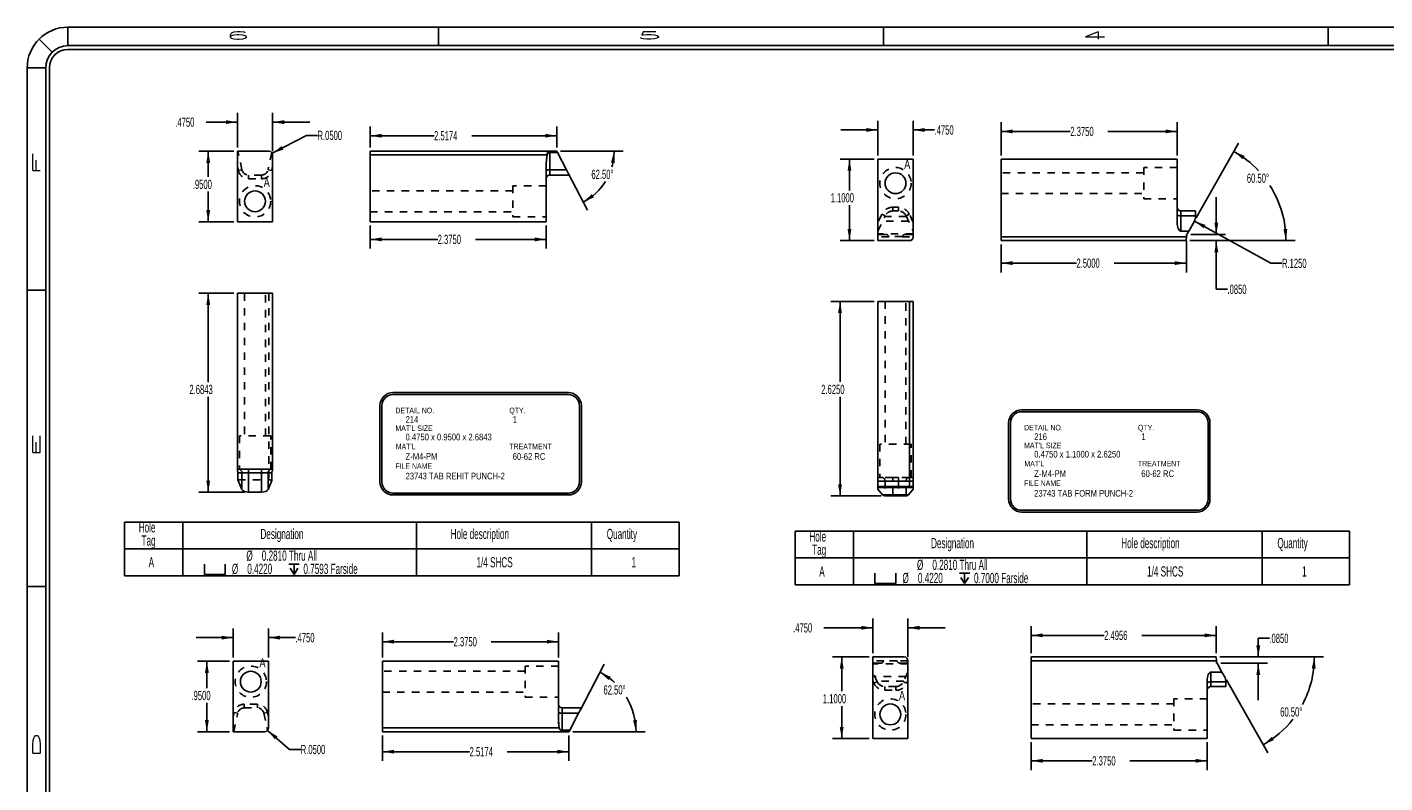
# Model space of a CAD drawing. Header units: inches. Extents: x 1802 to 2468, y -208 to -72.
# Tile 424 of 595: x 2231 to 2250, y -170 to -160. Entities that reach past the tile are written whole.
import ezdxf

# ---------------------------------------------------------------- set-up
doc = ezdxf.new("R2010")
doc.units = ezdxf.units.IN
doc.header["$LTSCALE"] = 0.5
doc.header["$MEASUREMENT"] = 0
doc.linetypes.add('HIDDEN', pattern=[0.225, 0.15, -0.075])
for name, color, linetype in [('SID-M-D', 42, 'Continuous'), ('SID-M-H', 4, 'HIDDEN'), ('SID-M-M', 233, 'Continuous'), ('SID-M-S', 105, 'Continuous')]:
    doc.layers.add(name, color=color, linetype=linetype)
doc.styles.add('R', font='ROMAND.SHX')
doc.styles.add('SLDTEXTSTYLE0', font='TXT', dxfattribs={"width": 0.595745})

# ---------------------------------------------------------------- blocks, each defined once
blk = doc.blocks.new('*U9')
at = {"layer": 'SID-M-S'}
for p, q in [((0, 22.55), (-34, 22.55)), ((-34, 22.3), (-34, 22.55)), ((-29, 22.55), (-29, 22.3)), ((-23, 22.55), (-23, 22.3)), ((-17, 22.55), (-17, 22.3)), ((-34.212, 22.212), (-34.389, 22.389)), ((0, 22.3), (-34, 22.3)), ((0, 22.25), (-34, 22.25)), ((-34.3, 22), (-34.55, 22)), ((-34.55, 22), (-34.55, 0)), ((-34.3, 22), (-34.3, 0)), ((-34.25, 22), (-34.25, 0)), ((-34.55, 19), (-34.3, 19)), ((-34.55, 15), (-34.3, 15))]:
    blk.add_line(p, q, dxfattribs=at)
for radius in [0.55, 0.3, 0.25]:
    blk.add_arc((-34, 22), radius, 90, 180, dxfattribs=at)
at = {"layer": 'SID-M-D', "style": 'R', "width": 4}
for s, p in [('6', (-31.882, 22.386)), ('5', (-26.327, 22.386)), ('4', (-20.327, 22.386))]:
    blk.add_text(s, height=0.1, dxfattribs=at).set_placement(p)
for s, p in [('F', (-34.374, 20.547)), ('E', (-34.374, 16.743)), ('D', (-34.374, 12.681))]:
    blk.add_text(s, height=0.1, rotation=90, dxfattribs=at).set_placement(p)
blk = doc.blocks.new('SW_SYMBOL_HOLE_SPOT')
at = {"layer": 'SID-M-D', "color": 0}
for p, q in [((0, 34.4), (0, 3)), ((0, 3), (63, 3)), ((63, 3), (63, 34.4))]:
    blk.add_line(p, q, dxfattribs=at)
blk = doc.blocks.new('SW_SYMBOL_HOLE_DEPTH')
at = {"layer": 'SID-M-D', "color": 0}
for p, q in [((0, 34.4), (31.5, 34.4)), ((3.9, 21.9), (15.7, 3)), ((15.7, 34.4), (15.7, 3)), ((27.6, 21.9), (15.7, 3))]:
    blk.add_line(p, q, dxfattribs=at)

msp = doc.modelspace()

# ---------------------------------------------------------------- linework, layer by layer
at = {"layer": 'SID-M-D'}
for p, q in [((2234.19404, -161.17234), (2234.19404, -160.70364)), ((2234.66904, -161.22234), (2234.66904, -160.70364)), ((2234.19404, -160.82864), (2233.77194, -160.82864)), ((2234.66904, -160.82864), (2235.16904, -160.82864)), ((2235.98456, -161.17234), (2235.98456, -160.88727)), ((2238.50201, -161.17234), (2238.50201, -160.88727)), ((2242.83371, -160.93447), (2242.33371, -160.93447)), ((2242.83371, -161.27817), (2242.83371, -160.80947)), ((2243.30871, -161.27817), (2243.30871, -160.80947)), ((2243.30871, -160.93447), (2243.59798, -160.93447)), ((2244.49397, -161.27817), (2244.49397, -160.82924)), ((2244.49397, -160.95424), (2245.42905, -160.95424)), ((2246.86897, -160.95424), (2245.93704, -160.95424)), ((2246.86897, -161.27817), (2246.86897, -160.82924)), ((2234.66332, -161.24911), (2235.12416, -161.00737)), ((2235.12416, -161.00737), (2235.27416, -161.00737)), ((2235.98456, -161.01227), (2236.84642, -161.01227)), ((2238.50201, -161.01227), (2237.35441, -161.01227)), ((2247.12739, -162.12105), (2247.69696, -161.11434)), ((2234.14404, -161.22234), (2233.67534, -161.22234)), ((2233.80034, -161.22234), (2233.80034, -161.5687)), ((2238.55201, -161.22234), (2239.39952, -161.22234)), ((2242.78371, -161.32817), (2242.32498, -161.32817)), ((2242.44998, -161.32817), (2242.44998, -161.75023)), ((2238.65537, -161.51694), (2238.91643, -162.01845)), ((2233.80034, -162.17234), (2233.80034, -161.76714)), ((2247.39829, -162.34317), (2247.39829, -161.84317)), ((2242.44998, -162.42817), (2242.44998, -161.94867)), ((2234.14404, -162.17234), (2233.67534, -162.17234)), ((2235.98456, -162.22234), (2235.98456, -162.53632)), ((2238.35956, -162.22234), (2238.35956, -162.53632)), ((2247.10332, -162.16358), (2248.13366, -162.73434)), ((2235.98456, -162.41132), (2236.89555, -162.41132)), ((2238.35956, -162.41132), (2237.40353, -162.41132)), ((2242.78371, -162.42817), (2242.32498, -162.42817)), ((2246.99397, -162.4286), (2246.99397, -162.85645)), ((2247.03963, -162.42817), (2248.46316, -162.42817)), ((2247.03963, -162.42817), (2247.52329, -162.42817)), ((2247.0523, -162.34317), (2247.52329, -162.34317)), ((2247.39829, -163.08389), (2247.39829, -162.42817)), ((2244.49397, -162.47817), (2244.49397, -162.85645)), ((2244.49397, -162.73145), (2245.51144, -162.73145)), ((2246.99397, -162.73145), (2246.01943, -162.73145)), ((2248.13366, -162.73434), (2248.28366, -162.73434)), ((2234.14404, -163.13866), (2233.67534, -163.13866)), ((2233.80034, -163.13866), (2233.80034, -164.33629)), ((2247.54829, -163.08389), (2247.39829, -163.08389)), ((2242.78371, -163.24876), (2242.19755, -163.24876)), ((2242.32255, -163.24876), (2242.32255, -164.33594)), ((2233.80034, -165.82294), (2233.80034, -164.53473)), ((2242.32255, -165.87376), (2242.32255, -164.53437)), ((2234.29298, -165.82294), (2233.67534, -165.82294)), ((2242.8755, -165.87376), (2242.19755, -165.87376)), ((2242.7637, -167.9971), (2242.7637, -167.5284)), ((2243.2387, -168.0471), (2243.2387, -167.5284)), ((2234.13682, -168.05517), (2234.13682, -167.66084)), ((2234.61182, -168.05517), (2234.61182, -167.66084)), ((2236.14893, -168.05517), (2236.14893, -167.71554)), ((2238.52393, -168.05517), (2238.52393, -167.71554)), ((2242.7637, -167.6534), (2242.10537, -167.6534)), ((2243.2387, -167.6534), (2243.7387, -167.6534)), ((2244.90003, -167.9971), (2244.90003, -167.63007)), ((2247.39567, -167.9971), (2247.39567, -167.63007)), ((2234.13682, -167.78584), (2233.63682, -167.78584)), ((2234.61182, -167.78584), (2234.97663, -167.78584)), ((2236.14893, -167.84054), (2237.10978, -167.84054)), ((2238.52393, -167.84054), (2237.61777, -167.84054)), ((2244.90003, -167.75507), (2245.8849, -167.75507)), ((2247.39567, -167.75507), (2246.39289, -167.75507)), ((2248.11405, -167.795), (2247.96405, -167.795)), ((2247.96405, -167.795), (2247.96405, -168.0471)), ((2234.08682, -168.10517), (2233.6573, -168.10517)), ((2233.7823, -168.10517), (2233.7823, -168.46743)), ((2242.7137, -168.0471), (2242.22033, -168.0471)), ((2242.34533, -168.0471), (2242.34533, -168.5104)), ((2247.44567, -168.0471), (2248.84577, -168.0471)), ((2247.44567, -168.0471), (2248.08905, -168.0471)), ((2238.81973, -168.76057), (2239.14166, -168.14214)), ((2247.45834, -168.1321), (2248.08905, -168.1321)), ((2247.96405, -168.1321), (2247.96405, -168.6321)), ((2247.53344, -168.35423), (2248.09147, -169.34053)), ((2233.7823, -169.05517), (2233.7823, -168.66587)), ((2242.34533, -169.1471), (2242.34533, -168.70884)), ((2234.08682, -169.05517), (2233.6573, -169.05517)), ((2234.59968, -169.03783), (2234.89805, -169.29521)), ((2236.14893, -169.10517), (2236.14893, -169.45033)), ((2238.66637, -169.10517), (2238.66637, -169.45033)), ((2238.71637, -169.05517), (2239.69571, -169.05517)), ((2242.7137, -169.1471), (2242.22033, -169.1471)), ((2244.90003, -169.1971), (2244.90003, -169.5732)), ((2247.27503, -169.1971), (2247.27503, -169.5732)), ((2234.89805, -169.29521), (2235.04805, -169.29521)), ((2236.14893, -169.32533), (2237.32584, -169.32533)), ((2238.66637, -169.32533), (2237.83383, -169.32533)), ((2244.90003, -169.4482), (2245.72517, -169.4482)), ((2247.27503, -169.4482), (2246.23316, -169.4482))]:
    msp.add_line(p, q, dxfattribs=at)
at = {"layer": 'SID-M-D', "color": 0}
for p, q in [((2232.67096, -166.22682), (2232.67096, -166.58553)), ((2232.67096, -166.22682), (2233.45836, -166.22682)), ((2233.45836, -166.22682), (2233.45836, -166.58553)), ((2233.45836, -166.22682), (2236.60797, -166.22682)), ((2236.60797, -166.22682), (2236.60797, -166.58553)), ((2236.60797, -166.22682), (2238.97017, -166.22682)), ((2238.97017, -166.22682), (2238.97017, -166.58553)), ((2238.97017, -166.22682), (2240.15128, -166.22682)), ((2240.15128, -166.22682), (2240.15128, -166.58553)), ((2241.71662, -166.35044), (2241.71662, -166.70915)), ((2241.71662, -166.35044), (2242.50402, -166.35044)), ((2242.50402, -166.35044), (2242.50402, -166.70915)), ((2242.50402, -166.35044), (2245.65363, -166.35044)), ((2245.65363, -166.35044), (2245.65363, -166.70915)), ((2245.65363, -166.35044), (2248.01583, -166.35044)), ((2248.01583, -166.35044), (2248.01583, -166.70915)), ((2248.01583, -166.35044), (2249.19694, -166.35044)), ((2249.19694, -166.35044), (2249.19694, -166.70915)), ((2232.67096, -166.58553), (2233.45836, -166.58553)), ((2232.67096, -166.58553), (2232.67096, -166.95008)), ((2233.45836, -166.58553), (2236.60797, -166.58553)), ((2233.45836, -166.58553), (2233.45836, -166.95008)), ((2236.60797, -166.58553), (2238.97017, -166.58553)), ((2236.60797, -166.58553), (2236.60797, -166.95008)), ((2238.97017, -166.58553), (2240.15128, -166.58553)), ((2238.97017, -166.58553), (2238.97017, -166.95008)), ((2240.15128, -166.58553), (2240.15128, -166.95008)), ((2241.71662, -166.70915), (2242.50402, -166.70915)), ((2241.71662, -166.70915), (2241.71662, -167.0737)), ((2242.50402, -166.70915), (2245.65363, -166.70915)), ((2242.50402, -166.70915), (2242.50402, -167.0737)), ((2245.65363, -166.70915), (2248.01583, -166.70915)), ((2245.65363, -166.70915), (2245.65363, -167.0737)), ((2248.01583, -166.70915), (2249.19694, -166.70915)), ((2248.01583, -166.70915), (2248.01583, -167.0737)), ((2249.19694, -166.70915), (2249.19694, -167.0737)), ((2232.67096, -166.95008), (2233.45836, -166.95008)), ((2233.45836, -166.95008), (2236.60797, -166.95008)), ((2236.60797, -166.95008), (2238.97017, -166.95008)), ((2238.97017, -166.95008), (2240.15128, -166.95008)), ((2241.71662, -167.0737), (2242.50402, -167.0737)), ((2242.50402, -167.0737), (2245.65363, -167.0737)), ((2245.65363, -167.0737), (2248.01583, -167.0737)), ((2248.01583, -167.0737), (2249.19694, -167.0737))]:
    msp.add_line(p, q, dxfattribs=at)
at = {"layer": 'SID-M-D'}
for centre, radius, start, end in [((2238.50201, -161.22234), 0.77252, 344.165908, 0), ((2246.95362, -162.42817), 1.38454, 42.915092, 60.5), ((2238.50201, -161.22234), 0.77252, 297.5, 328.013193), ((2246.95362, -162.42817), 1.38454, 0, 32.519718), ((2247.35968, -168.0471), 1.36109, 331.862682, 0), ((2238.66637, -169.05517), 0.90434, 47.228974, 62.5), ((2238.66637, -169.05517), 0.90434, 0, 30.973711), ((2247.35968, -168.0471), 1.36109, 299.5, 321.874999)]:
    msp.add_arc(centre, radius, start, end, dxfattribs=at)
for points in [[(2234.19404, -160.82864), (2234.03804, -160.80264), (2234.03804, -160.85464)], [(2234.66904, -160.82864), (2234.82504, -160.85464), (2234.82504, -160.80264)], [(2242.83371, -160.93447), (2242.67771, -160.90847), (2242.67771, -160.96047)], [(2243.30871, -160.93447), (2243.46471, -160.96047), (2243.46471, -160.90847)], [(2244.49397, -160.95424), (2244.64997, -160.98024), (2244.64997, -160.92824)], [(2246.86897, -160.95424), (2246.71297, -160.92824), (2246.71297, -160.98024)], [(2234.66332, -161.24911), (2234.81355, -161.19967), (2234.78939, -161.15362)], [(2235.98456, -161.01227), (2236.14056, -161.03827), (2236.14056, -160.98627)], [(2238.50201, -161.01227), (2238.34601, -160.98627), (2238.34601, -161.03827)], [(2233.80034, -161.22234), (2233.77434, -161.37834), (2233.82634, -161.37834)], [(2239.27452, -161.22234), (2239.23314, -161.37498), (2239.28488, -161.38015)], [(2242.44998, -161.32817), (2242.42398, -161.48417), (2242.47598, -161.48417)], [(2247.6354, -161.22313), (2247.75261, -161.32932), (2247.78071, -161.28556)], [(2238.85872, -161.90757), (2239.00348, -161.84388), (2238.975, -161.80038)], [(2233.80034, -162.17234), (2233.82634, -162.01634), (2233.77434, -162.01634)], [(2247.10332, -162.16358), (2247.22718, -162.26192), (2247.25238, -162.21643)], [(2247.39829, -162.34317), (2247.42429, -162.18717), (2247.37229, -162.18717)], [(2235.98456, -162.41132), (2236.14056, -162.43732), (2236.14056, -162.38532)], [(2238.35956, -162.41132), (2238.20356, -162.38532), (2238.20356, -162.43732)], [(2242.44998, -162.42817), (2242.47598, -162.27217), (2242.42398, -162.27217)], [(2247.39829, -162.42817), (2247.37229, -162.58417), (2247.42429, -162.58417)], [(2248.33816, -162.42817), (2248.35537, -162.27096), (2248.30346, -162.27387)], [(2244.49397, -162.73145), (2244.64997, -162.75745), (2244.64997, -162.70545)], [(2246.99397, -162.73145), (2246.83797, -162.70545), (2246.83797, -162.75745)], [(2233.80034, -163.13866), (2233.77434, -163.29466), (2233.82634, -163.29466)], [(2242.32255, -163.24876), (2242.29655, -163.40476), (2242.34855, -163.40476)], [(2233.80034, -165.82294), (2233.82634, -165.66694), (2233.77434, -165.66694)], [(2242.32255, -165.87376), (2242.34855, -165.71776), (2242.29655, -165.71776)], [(2242.7637, -167.6534), (2242.6077, -167.6274), (2242.6077, -167.6794)], [(2243.2387, -167.6534), (2243.3947, -167.6794), (2243.3947, -167.6274)], [(2244.90003, -167.75507), (2245.05603, -167.78107), (2245.05603, -167.72907)], [(2247.39567, -167.75507), (2247.23967, -167.72907), (2247.23967, -167.78107)], [(2234.13682, -167.78584), (2233.98082, -167.75984), (2233.98082, -167.81184)], [(2234.61182, -167.78584), (2234.76782, -167.81184), (2234.76782, -167.75984)], [(2236.14893, -167.84054), (2236.30493, -167.86654), (2236.30493, -167.81454)], [(2238.52393, -167.84054), (2238.36793, -167.81454), (2238.36793, -167.86654)], [(2247.96405, -168.0471), (2247.99005, -167.8911), (2247.93805, -167.8911)], [(2233.7823, -168.10517), (2233.7563, -168.26117), (2233.8083, -168.26117)], [(2242.34533, -168.0471), (2242.31933, -168.2031), (2242.37133, -168.2031)], [(2248.72077, -168.0471), (2248.68592, -168.20137), (2248.73784, -168.20433)], [(2239.08394, -168.25301), (2239.20174, -168.35854), (2239.2296, -168.31463)], [(2247.96405, -168.1321), (2247.93805, -168.2881), (2247.99005, -168.2881)], [(2233.7823, -169.05517), (2233.8083, -168.89917), (2233.7563, -168.89917)], [(2239.57071, -169.05517), (2239.5833, -168.89752), (2239.53149, -168.90196)], [(2242.34533, -169.1471), (2242.37133, -168.9911), (2242.31933, -168.9911)], [(2234.59968, -169.03783), (2234.70082, -169.15941), (2234.73479, -169.12004)], [(2248.02992, -169.23174), (2248.17516, -169.16917), (2248.14702, -169.12544)], [(2236.14893, -169.32533), (2236.30493, -169.35133), (2236.30493, -169.29933)], [(2238.66637, -169.32533), (2238.51037, -169.29933), (2238.51037, -169.35133)], [(2244.90003, -169.4482), (2245.05603, -169.4742), (2245.05603, -169.4222)], [(2247.27503, -169.4482), (2247.11903, -169.4222), (2247.11903, -169.4742)]]:
    msp.add_solid(points, dxfattribs=at)
at = {"layer": 'SID-M-H'}
for p, q in [((2234.2558, -161.47259), (2234.20135, -161.22234)), ((2234.65775, -161.24069), (2234.60728, -161.47259)), ((2238.40956, -161.47259), (2238.40956, -161.22234)), ((2234.19404, -161.42393), (2234.20695, -161.48322)), ((2234.2558, -161.47259), (2234.20695, -161.48322)), ((2234.60728, -161.47259), (2234.65614, -161.48322)), ((2234.65614, -161.48322), (2234.66904, -161.42393)), ((2238.35956, -161.42393), (2238.35956, -161.42393)), ((2238.40956, -161.47259), (2238.63228, -161.47259)), ((2238.40956, -161.54283), (2238.40956, -161.47259)), ((2246.41897, -161.51267), (2244.49397, -161.51267)), ((2246.41897, -161.44217), (2246.41897, -161.86417)), ((2246.86897, -161.44217), (2246.41897, -161.44217)), ((2234.34298, -161.54283), (2234.34298, -161.59283)), ((2234.52011, -161.54283), (2234.34298, -161.54283)), ((2234.34298, -161.59283), (2234.52011, -161.59283)), ((2234.52011, -161.54283), (2234.52011, -161.59283)), ((2237.90956, -161.68634), (2237.90956, -162.10834)), ((2238.35956, -161.68634), (2237.90956, -161.68634)), ((2237.90956, -161.75684), (2235.98456, -161.75684)), ((2244.49397, -161.79367), (2246.41897, -161.79367)), ((2246.41897, -161.86417), (2246.86897, -161.86417)), ((2235.98456, -162.03784), (2237.90956, -162.03784)), ((2242.88446, -162.07271), (2242.83371, -162.18154)), ((2242.92977, -162.09384), (2242.88446, -162.07271)), ((2243.03286, -162.02817), (2243.03286, -161.97817)), ((2243.10957, -161.97817), (2243.03286, -161.97817)), ((2243.03286, -162.02817), (2243.10957, -162.02817)), ((2243.10957, -162.02817), (2243.10957, -161.97817)), ((2243.21265, -162.09384), (2243.25797, -162.07271)), ((2243.30871, -162.18154), (2243.25797, -162.07271)), ((2246.86993, -162.07683), (2246.86897, -162.07271)), ((2246.91897, -162.09384), (2246.91897, -162.02817)), ((2237.90956, -162.10834), (2238.35956, -162.10834)), ((2242.83371, -162.29985), (2242.92977, -162.09384)), ((2243.24563, -162.16456), (2242.8968, -162.16456)), ((2243.21693, -162.10301), (2242.9255, -162.10301)), ((2243.21265, -162.09384), (2243.30871, -162.29985)), ((2246.87278, -162.0808), (2246.86993, -162.07683)), ((2246.8774, -162.08445), (2246.87278, -162.0808)), ((2246.88362, -162.08765), (2246.8774, -162.08445)), ((2246.89119, -162.09028), (2246.88362, -162.08765)), ((2246.89984, -162.09223), (2246.89119, -162.09028)), ((2246.90922, -162.09344), (2246.89984, -162.09223)), ((2246.91897, -162.09384), (2246.90922, -162.09344)), ((2246.91897, -162.09384), (2247.11897, -162.09384)), ((2246.91897, -162.29985), (2246.91897, -162.09384)), ((2243.30871, -162.33417), (2242.83371, -162.33417)), ((2242.93721, -162.34317), (2242.83371, -162.34317)), ((2242.98237, -162.3786), (2242.83371, -162.3786)), ((2243.16133, -162.37429), (2242.9811, -162.37429)), ((2243.16005, -162.3786), (2243.30871, -162.3786)), ((2243.30871, -162.34317), (2243.20521, -162.34317)), ((2234.29104, -163.13866), (2234.29104, -165.06366)), ((2234.57204, -165.06366), (2234.57204, -163.13866)), ((2234.61904, -163.13866), (2234.61904, -165.6561)), ((2242.93071, -163.24876), (2242.93071, -165.17376)), ((2243.21171, -165.17376), (2243.21171, -163.24876)), ((2234.64254, -165.06366), (2234.22054, -165.06366)), ((2234.22054, -165.06366), (2234.22054, -165.51366)), ((2234.64254, -165.51366), (2234.64254, -165.06366)), ((2243.28221, -165.17376), (2242.86021, -165.17376)), ((2242.86021, -165.17376), (2242.86021, -165.62376)), ((2243.28221, -165.62376), (2243.28221, -165.17376)), ((2234.20135, -165.6561), (2234.61904, -165.6561)), ((2242.88446, -165.62376), (2242.83371, -165.62376)), ((2242.83371, -165.67376), (2242.92977, -165.67376)), ((2243.03286, -165.62376), (2242.88446, -165.62376)), ((2242.92977, -165.67376), (2242.92977, -165.87376)), ((2242.92977, -165.67376), (2243.03286, -165.67376)), ((2243.03286, -165.67376), (2243.03286, -165.62376)), ((2243.10957, -165.62376), (2243.03286, -165.62376)), ((2243.03286, -165.87376), (2243.03286, -165.67376)), ((2243.03286, -165.67376), (2243.10957, -165.67376)), ((2243.10957, -165.67376), (2243.10957, -165.62376)), ((2243.25797, -165.62376), (2243.10957, -165.62376)), ((2243.10957, -165.67376), (2243.21265, -165.67376)), ((2243.10957, -165.67376), (2243.10957, -165.87376)), ((2243.21265, -165.67376), (2243.30871, -165.67376)), ((2243.21265, -165.87376), (2243.21265, -165.67376)), ((2243.30871, -165.62376), (2243.25797, -165.62376)), ((2242.91231, -168.0969), (2242.7637, -168.0969)), ((2243.09138, -168.10116), (2242.91102, -168.10116)), ((2243.2387, -168.0969), (2243.09009, -168.0969)), ((2238.07393, -168.23967), (2236.14893, -168.23967)), ((2238.07393, -168.16917), (2238.07393, -168.59117)), ((2238.52393, -168.16917), (2238.07393, -168.16917)), ((2242.7637, -168.1321), (2242.8672, -168.1321)), ((2243.2387, -168.14087), (2242.7637, -168.14087)), ((2242.82479, -168.38143), (2242.7637, -168.25043)), ((2243.1352, -168.1321), (2243.2387, -168.1321)), ((2243.2387, -168.25043), (2243.17761, -168.38143)), ((2247.32503, -168.38143), (2247.32503, -168.25043)), ((2242.7637, -168.36874), (2242.77948, -168.40256)), ((2242.82479, -168.38143), (2242.77948, -168.40256)), ((2243.21059, -168.31071), (2242.79181, -168.31071)), ((2243.18189, -168.37226), (2242.82051, -168.37226)), ((2242.92787, -168.4471), (2242.92787, -168.4971)), ((2243.07453, -168.4471), (2242.92787, -168.4471)), ((2243.07453, -168.4471), (2243.07453, -168.4971)), ((2243.17761, -168.38143), (2243.22293, -168.40256)), ((2243.22293, -168.40256), (2243.2387, -168.36874)), ((2247.27599, -168.39844), (2247.27503, -168.40256)), ((2247.27883, -168.39448), (2247.27599, -168.39844)), ((2247.28346, -168.39082), (2247.27883, -168.39448)), ((2247.28967, -168.38762), (2247.28346, -168.39082)), ((2247.29725, -168.38499), (2247.28967, -168.38762)), ((2247.30589, -168.38304), (2247.29725, -168.38499)), ((2247.31527, -168.38184), (2247.30589, -168.38304)), ((2247.32503, -168.38143), (2247.31527, -168.38184)), ((2247.52503, -168.38143), (2247.32503, -168.38143)), ((2247.32503, -168.4471), (2247.32503, -168.38143)), ((2236.14893, -168.52067), (2238.07393, -168.52067)), ((2238.07393, -168.59117), (2238.52393, -168.59117)), ((2242.92787, -168.4971), (2243.07453, -168.4971)), ((2246.82503, -168.6111), (2246.82503, -169.0331)), ((2247.27503, -168.6111), (2246.82503, -168.6111)), ((2234.14973, -168.79429), (2234.13682, -168.85358)), ((2234.14412, -169.05517), (2234.19858, -168.80492)), ((2234.19858, -168.80492), (2234.14973, -168.79429)), ((2234.28575, -168.73468), (2234.28575, -168.68468)), ((2234.46289, -168.68468), (2234.28575, -168.68468)), ((2234.28575, -168.73468), (2234.46289, -168.73468)), ((2234.46289, -168.73468), (2234.46289, -168.68468)), ((2234.55006, -168.80492), (2234.59892, -168.79429)), ((2234.55006, -168.80492), (2234.60053, -169.03682)), ((2234.61182, -168.85358), (2234.59892, -168.79429)), ((2238.57393, -168.80492), (2238.57393, -168.73468)), ((2238.57393, -168.80492), (2238.79664, -168.80492)), ((2238.57393, -169.05517), (2238.57393, -168.80492)), ((2246.82503, -168.6816), (2244.90003, -168.6816)), ((2238.52393, -168.85358), (2238.52393, -168.85358)), ((2244.90003, -168.9626), (2246.82503, -168.9626)), ((2246.82503, -169.0331), (2247.27503, -169.0331))]:
    msp.add_line(p, q, dxfattribs=at)
for centre in [(2243.07121, -161.65317), (2234.43154, -161.89734), (2234.37432, -168.38017), (2243.0012, -168.8221)]:
    msp.add_circle(centre, 0.211, dxfattribs=at)
for centre, radius, start, end in [((2234.34298, -161.45362), 0.13921, 192.277006, 270), ((2234.34298, -161.45362), 0.08921, 192.277006, 270), ((2234.52011, -161.45362), 0.08921, 270, 347.722994), ((2234.52011, -161.45362), 0.13921, 270, 347.722994), ((2238.39763, -161.53935), 0.06782, 79.864081, 124.144876), ((2243.03286, -162.14191), 0.16374, 90, 155), ((2243.03286, -162.14191), 0.11374, 90, 155), ((2243.10957, -162.14191), 0.16374, 25, 90), ((2243.10957, -162.14191), 0.11374, 25, 90), ((2242.93721, -162.38967), 0.0465, 13.773784, 90), ((2243.20521, -162.38967), 0.0465, 90, 166.226216), ((2242.88199, -165.67153), 0.04783, 357.324663, 87.047859), ((2243.26043, -165.67153), 0.04783, 92.952141, 182.675337), ((2242.8672, -168.0856), 0.0465, 270, 345.947431), ((2243.1352, -168.0856), 0.0465, 194.052569, 270), ((2242.92787, -168.33336), 0.16374, 205, 270), ((2242.92787, -168.33336), 0.11374, 205, 270), ((2243.07453, -168.33336), 0.11374, 270, 335), ((2243.07453, -168.33336), 0.16374, 270, 335), ((2234.28575, -168.82389), 0.13921, 90, 167.722994), ((2234.28575, -168.82389), 0.08921, 90, 167.722994), ((2234.46289, -168.82389), 0.13921, 12.277006, 90), ((2234.46289, -168.82389), 0.08921, 12.277006, 90), ((2238.56199, -168.73816), 0.06782, 235.855124, 280.135919)]:
    msp.add_arc(centre, radius, start, end, dxfattribs=at)
for centre, major_axis, ratio, start_param, end_param in [((2238.40956, -161.42393), (0, -0.23514), 0.21263826, 3.68237777, 4.71238898), ((2234.61904, -165.68213), (0.05, 0), 0.52056705, 0.68546951, 1.57079633), ((2238.57393, -168.85358), (0, -0.23514), 0.21263826, 4.71238898, 5.74240019)]:
    msp.add_ellipse(centre, major_axis=major_axis, ratio=ratio, start_param=start_param, end_param=end_param, dxfattribs=at)
at = {"layer": 'SID-M-M'}
for p, q in [((2236.29225, -164.47958), (2238.65823, -164.47958)), ((2236.29225, -164.50458), (2238.65823, -164.50458)), ((2236.11725, -164.65458), (2236.11725, -165.6851)), ((2236.14225, -164.65458), (2236.14225, -165.6851)), ((2238.80823, -164.65458), (2238.80823, -165.6851)), ((2238.83323, -164.65458), (2238.83323, -165.6851)), ((2244.77201, -164.71141), (2247.138, -164.71141)), ((2244.77201, -164.73641), (2247.138, -164.73641)), ((2244.59701, -164.88641), (2244.59701, -165.91693)), ((2244.62201, -164.88641), (2244.62201, -165.91693)), ((2247.288, -164.88641), (2247.288, -165.91693)), ((2247.313, -164.88641), (2247.313, -165.91693)), ((2236.29225, -165.8351), (2238.65823, -165.8351)), ((2236.29225, -165.8601), (2238.65823, -165.8601)), ((2244.77201, -166.06693), (2247.138, -166.06693)), ((2244.77201, -166.09193), (2247.138, -166.09193))]:
    msp.add_line(p, q, dxfattribs=at)
for centre, radius, start, end in [((2236.29225, -164.65458), 0.175, 90, 180), ((2236.29225, -164.65458), 0.15, 90, 180), ((2238.65823, -164.65458), 0.175, 0, 90), ((2238.65823, -164.65458), 0.15, 0, 90), ((2244.77201, -164.88641), 0.175, 90, 180), ((2244.77201, -164.88641), 0.15, 90, 180), ((2247.138, -164.88641), 0.175, 0, 90), ((2247.138, -164.88641), 0.15, 0, 90), ((2236.29225, -165.6851), 0.175, 180, 270), ((2236.29225, -165.6851), 0.15, 180, 270), ((2238.65823, -165.6851), 0.15, 270, 0), ((2238.65823, -165.6851), 0.175, 270, 0), ((2244.77201, -165.91693), 0.175, 180, 270), ((2244.77201, -165.91693), 0.15, 180, 270), ((2247.138, -165.91693), 0.15, 270, 0), ((2247.138, -165.91693), 0.175, 270, 0)]:
    msp.add_arc(centre, radius, start, end, dxfattribs=at)
at = {"layer": 'SID-M-S'}
for p, q in [((2234.61904, -161.22234), (2234.19404, -161.22234)), ((2234.19404, -161.22234), (2234.19404, -162.17234)), ((2234.66904, -162.17234), (2234.66904, -161.27234)), ((2235.98456, -161.27234), (2235.98456, -161.22234)), ((2235.98456, -161.22234), (2238.50201, -161.22234)), ((2235.98456, -161.27234), (2238.37134, -161.27234)), ((2235.98456, -162.17234), (2235.98456, -161.27234)), ((2238.40956, -161.24069), (2238.51156, -161.24069)), ((2238.40956, -161.24069), (2238.40956, -161.47259)), ((2238.51156, -161.24069), (2238.50201, -161.22234)), ((2238.51156, -161.24069), (2238.63228, -161.47259)), ((2242.83371, -161.32817), (2242.83371, -162.42817)), ((2243.30871, -161.32817), (2242.83371, -161.32817)), ((2243.30871, -162.37817), (2243.30871, -161.32817)), ((2244.49397, -162.37817), (2244.49397, -161.32817)), ((2244.49397, -161.32817), (2246.86897, -161.32817)), ((2246.86897, -162.18154), (2246.86897, -161.32817)), ((2238.35956, -161.42393), (2238.35956, -162.17234)), ((2238.40956, -161.47259), (2238.63228, -161.47259)), ((2238.40956, -161.47259), (2238.40956, -161.54283)), ((2238.63228, -161.47259), (2238.66885, -161.54283)), ((2238.40956, -161.54283), (2238.66885, -161.54283)), ((2246.86993, -162.07683), (2246.86897, -162.07271)), ((2246.91897, -162.02817), (2246.91897, -162.09384)), ((2246.91897, -162.02817), (2247.11897, -162.02817)), ((2247.11897, -162.02817), (2247.11897, -162.09384)), ((2234.19404, -162.17234), (2234.66904, -162.17234)), ((2235.98456, -162.17234), (2238.35956, -162.17234)), ((2246.87278, -162.0808), (2246.86993, -162.07683)), ((2246.8774, -162.08445), (2246.87278, -162.0808)), ((2246.88362, -162.08765), (2246.8774, -162.08445)), ((2246.89119, -162.09028), (2246.88362, -162.08765)), ((2246.89984, -162.09223), (2246.89119, -162.09028)), ((2246.90922, -162.09344), (2246.89984, -162.09223)), ((2246.91897, -162.09384), (2246.90922, -162.09344)), ((2246.91897, -162.09384), (2246.91897, -162.29985)), ((2247.11897, -162.09384), (2246.91897, -162.09384)), ((2247.10277, -162.16456), (2247.02623, -162.29985)), ((2247.11897, -162.10301), (2247.11897, -162.09384)), ((2242.83371, -162.42817), (2243.25871, -162.42817)), ((2244.49397, -162.37817), (2246.99397, -162.37817)), ((2244.49397, -162.42817), (2244.49397, -162.37817)), ((2244.49397, -162.42817), (2246.98963, -162.42817)), ((2246.91897, -162.29985), (2247.02623, -162.29985)), ((2246.98963, -162.42817), (2246.99397, -162.3786)), ((2247.0023, -162.34317), (2246.99397, -162.34317)), ((2246.99397, -162.37817), (2246.99397, -162.34317)), ((2246.99435, -162.37429), (2246.99397, -162.3786)), ((2246.99397, -162.3786), (2246.99397, -162.37817)), ((2247.00681, -162.33417), (2247.02623, -162.29985)), ((2234.19404, -163.13866), (2234.19404, -165.51366)), ((2234.19404, -163.13866), (2234.66904, -163.13866)), ((2234.66904, -163.13866), (2234.66904, -165.51366)), ((2242.83371, -163.24876), (2243.25871, -163.24876)), ((2242.83371, -163.24876), (2242.83371, -165.74442)), ((2243.25871, -163.24876), (2243.25871, -165.74442)), ((2243.25871, -163.24876), (2243.30871, -163.24876)), ((2243.30871, -163.24876), (2243.30871, -165.74876)), ((2234.66904, -165.51366), (2234.19404, -165.51366)), ((2234.19404, -165.53792), (2234.19404, -165.51366)), ((2234.34298, -165.56366), (2234.34298, -165.51366)), ((2234.52011, -165.56366), (2234.52011, -165.51366)), ((2234.66904, -165.51366), (2234.66904, -165.52543)), ((2234.2558, -165.56366), (2234.20135, -165.56366)), ((2234.20135, -165.6561), (2234.20135, -165.56366)), ((2234.2558, -165.78637), (2234.20135, -165.6561)), ((2234.34298, -165.56366), (2234.2558, -165.56366)), ((2234.2558, -165.56366), (2234.2558, -165.78637)), ((2234.52011, -165.56366), (2234.34298, -165.56366)), ((2234.34298, -165.56366), (2234.34298, -165.82294)), ((2234.60728, -165.56366), (2234.52011, -165.56366)), ((2234.52011, -165.56366), (2234.52011, -165.82294)), ((2234.60728, -165.56366), (2234.60728, -165.78637)), ((2234.65775, -165.56366), (2234.60728, -165.56366)), ((2234.65775, -165.66565), (2234.60728, -165.78637)), ((2234.65775, -165.56366), (2234.65775, -165.66565)), ((2234.52011, -165.82294), (2234.34298, -165.82294)), ((2242.83371, -165.74442), (2242.83371, -165.74876)), ((2243.25871, -165.74442), (2242.83371, -165.74442)), ((2242.98237, -165.74876), (2242.83371, -165.74876)), ((2242.83371, -165.75709), (2242.83371, -165.74876)), ((2242.93721, -165.75709), (2242.83371, -165.75709)), ((2242.83371, -165.75709), (2242.83371, -165.76159)), ((2243.30871, -165.76159), (2242.83371, -165.76159)), ((2242.83371, -165.76159), (2242.83371, -165.78101)), ((2242.83371, -165.78101), (2242.8968, -165.85755)), ((2243.24563, -165.85755), (2242.8968, -165.85755)), ((2243.21693, -165.87376), (2242.9255, -165.87376)), ((2242.93721, -165.75709), (2242.93721, -165.74876)), ((2243.16133, -165.74914), (2242.9811, -165.74914)), ((2243.16005, -165.74876), (2243.30871, -165.74876)), ((2243.20521, -165.75709), (2243.20521, -165.74876)), ((2243.30871, -165.75709), (2243.20521, -165.75709)), ((2243.24563, -165.85755), (2243.30871, -165.78101)), ((2243.30871, -165.74876), (2243.30871, -165.74876)), ((2243.30871, -165.75709), (2243.30871, -165.74876)), ((2243.30871, -165.75709), (2243.30871, -165.76159)), ((2243.30871, -165.76159), (2243.30871, -165.78101)), ((2234.13682, -168.10517), (2234.13682, -169.05517)), ((2234.61182, -168.10517), (2234.13682, -168.10517)), ((2234.61182, -169.00517), (2234.61182, -168.10517)), ((2236.14893, -169.00517), (2236.14893, -168.10517)), ((2236.14893, -168.10517), (2238.52393, -168.10517)), ((2238.52393, -168.10517), (2238.52393, -168.85358)), ((2242.7637, -168.0471), (2242.7637, -169.1471)), ((2243.1887, -168.0471), (2242.7637, -168.0471)), ((2243.2387, -169.1471), (2243.2387, -168.0971)), ((2244.90003, -168.0971), (2244.90003, -168.0471)), ((2244.90003, -168.0471), (2247.39567, -168.0471)), ((2244.90003, -169.1471), (2244.90003, -168.0971)), ((2244.90003, -168.0971), (2247.40003, -168.0971)), ((2247.40003, -168.0969), (2247.39567, -168.0471)), ((2247.40003, -168.0971), (2247.40003, -168.0969)), ((2247.40003, -168.0969), (2247.4004, -168.10116)), ((2247.40003, -168.1321), (2247.40003, -168.0971)), ((2247.32503, -168.25043), (2247.47472, -168.25043)), ((2247.32503, -168.25043), (2247.32503, -168.38143)), ((2247.40834, -168.1321), (2247.40003, -168.1321)), ((2247.47472, -168.25043), (2247.41273, -168.14087)), ((2247.47472, -168.25043), (2247.50882, -168.31071)), ((2247.27503, -168.36874), (2247.27503, -169.1471)), ((2247.27599, -168.39844), (2247.27503, -168.40256)), ((2247.27883, -168.39448), (2247.27599, -168.39844)), ((2247.28346, -168.39082), (2247.27883, -168.39448)), ((2247.28967, -168.38762), (2247.28346, -168.39082)), ((2247.29725, -168.38499), (2247.28967, -168.38762)), ((2247.30589, -168.38304), (2247.29725, -168.38499)), ((2247.31527, -168.38184), (2247.30589, -168.38304)), ((2247.32503, -168.38143), (2247.31527, -168.38184)), ((2247.32503, -168.38143), (2247.52503, -168.38143)), ((2247.32503, -168.38143), (2247.32503, -168.4471)), ((2247.52503, -168.4471), (2247.32503, -168.4471)), ((2247.52503, -168.38143), (2247.52503, -168.37226)), ((2247.52503, -168.38143), (2247.52503, -168.4471)), ((2238.57393, -168.73468), (2238.57393, -168.80492)), ((2238.57393, -168.73468), (2238.83321, -168.73468)), ((2238.57393, -168.80492), (2238.57393, -169.03682)), ((2238.57393, -168.80492), (2238.79664, -168.80492)), ((2238.79664, -168.80492), (2238.67592, -169.03682)), ((2238.83321, -168.73468), (2238.79664, -168.80492)), ((2236.14893, -169.05517), (2236.14893, -169.00517)), ((2236.14893, -169.00517), (2238.5357, -169.00517)), ((2234.13682, -169.05517), (2234.56182, -169.05517)), ((2236.14893, -169.05517), (2238.66637, -169.05517)), ((2238.67592, -169.03682), (2238.57393, -169.03682)), ((2238.66637, -169.05517), (2238.67592, -169.03682)), ((2242.7637, -169.1471), (2243.2387, -169.1471)), ((2244.90003, -169.1471), (2247.27503, -169.1471))]:
    msp.add_line(p, q, dxfattribs=at)
for centre in [(2243.07121, -161.65317), (2234.43154, -161.89734), (2234.37432, -168.38017), (2243.0012, -168.8221)]:
    msp.add_circle(centre, 0.1405, dxfattribs=at)
for centre, radius, start, end in [((2234.61904, -161.27234), 0.05, 0, 90), ((2238.39763, -161.53935), 0.06782, 79.864081, 124.144876), ((2238.40956, -161.59283), 0.05, 90, 180), ((2246.91897, -161.97817), 0.05, 180, 270), ((2246.99397, -162.10301), 0.125, 330.5, 0), ((2243.25871, -162.37817), 0.05, 270, 0), ((2247.09297, -162.38292), 0.099, 150.5, 156.326252), ((2234.20637, -165.56309), 0.04944, 359.344968, 89.329637), ((2234.65672, -165.56309), 0.04944, 90.670363, 180.655032), ((2243.1887, -168.0971), 0.05, 0, 90), ((2247.49803, -168.09262), 0.098, 203.762033, 209.5), ((2247.32503, -168.4971), 0.05, 90, 180), ((2247.40003, -168.37226), 0.125, 0, 29.5), ((2238.57393, -168.68468), 0.05, 180, 270), ((2238.56199, -168.73816), 0.06782, 235.855124, 280.135919), ((2234.56182, -169.00517), 0.05, 270, 0)]:
    msp.add_arc(centre, radius, start, end, dxfattribs=at)
for centre, major_axis, ratio, start_param, end_param in [((2238.40956, -161.42393), (0, 0.23514), 0.21263826, 0.87019206, 1.57079633), ((2246.91897, -162.18154), (0, -0.11831), 0.42261826, 4.71238898, 6.28318531), ((2234.15018, -165.56366), (0.05117, 0), 0.97713099, 0, 0.54078512), ((2234.34298, -165.7765), (0.08921, 0), 0.52056705, 3.35586683, 4.71238898), ((2234.52011, -165.7765), (0.08921, 0), 0.52056705, 4.71238898, 6.06891113), ((2242.9255, -165.74876), (0, 0.125), 0.46630766, 2.62672052, 3.14159265), ((2242.93721, -165.74779), (0.0465, 0), 0.08748866, 5.94614971, 6.04278742), ((2243.20521, -165.74779), (0.0465, 0), 0.08748866, 3.38199054, 3.47862825), ((2243.21693, -165.74876), (0, 0.125), 0.46630766, 3.14159265, 3.65646478), ((2243.25871, -165.7488), (0.05, 0), 0.08748866, 0.00857725, 1.57079633), ((2247.32503, -168.36874), (0, -0.11831), 0.42261826, 3.14159265, 4.71238898), ((2238.57393, -168.85358), (0, 0.23514), 0.21263826, 1.57079633, 2.27140059)]:
    msp.add_ellipse(centre, major_axis=major_axis, ratio=ratio, start_param=start_param, end_param=end_param, dxfattribs=at)
for points, knots in [([(2238.37134, -161.27234), (2238.37217, -161.2677), (2238.37356, -161.26324), (2238.37774, -161.25517), (2238.38055, -161.25164), (2238.3874, -161.24607), (2238.39147, -161.244), (2238.40017, -161.24134), (2238.40485, -161.24069), (2238.40956, -161.24069)], [0, 0, 0, 0, 0.25, 0.25, 0.5, 0.5, 0.75, 0.75, 1, 1, 1, 1]), ([(2247.0023, -162.34317), (2247.0023, -162.34317), (2247.00083, -162.34624), (2246.99717, -162.3573), (2246.99515, -162.36512), (2246.99435, -162.37429)], [0, 0, 0, 0, 0.5, 0.5, 1, 1, 1, 1]), ([(2234.66904, -165.52543), (2234.66904, -165.52627), (2234.66839, -165.52765), (2234.66619, -165.53184), (2234.66467, -165.53464), (2234.6617, -165.54149), (2234.66027, -165.54556), (2234.65831, -165.55426), (2234.65775, -165.55895), (2234.65775, -165.56366)], [0, 0, 0, 0, 0.25, 0.25, 0.5, 0.5, 0.75, 0.75, 1, 1, 1, 1]), ([(2242.9811, -165.74914), (2242.97788, -165.74994), (2242.97194, -165.75195), (2242.95646, -165.7556), (2242.94697, -165.75709), (2242.93721, -165.75709)], [0, 0, 0, 0, 0.5, 0.5, 1, 1, 1, 1]), ([(2243.20521, -165.75709), (2243.19546, -165.75709), (2243.18604, -165.75562), (2243.17049, -165.75195), (2243.16454, -165.74994), (2243.16133, -165.74914)], [0, 0, 0, 0, 0.5, 0.5, 1, 1, 1, 1]), ([(2247.4004, -168.10116), (2247.4012, -168.11029), (2247.40321, -168.11804), (2247.40685, -168.12901), (2247.40834, -168.1321), (2247.40834, -168.1321)], [0, 0, 0, 0, 0.5, 0.5, 1, 1, 1, 1]), ([(2238.57393, -169.03682), (2238.56921, -169.03682), (2238.56459, -169.03619), (2238.55583, -169.03351), (2238.5518, -169.03147), (2238.54493, -169.02589), (2238.54212, -169.02235), (2238.53794, -169.01432), (2238.53654, -169.00981), (2238.5357, -169.00517)], [0, 0, 0, 0, 0.25, 0.25, 0.5, 0.5, 0.75, 0.75, 1, 1, 1, 1])]:
    msp.add_open_spline(points, degree=3, knots=knots, dxfattribs=at)

# ---------------------------------------------------------------- block references
at = {"layer": 'SID-M-D'}
msp.add_blockref('*U9', (2265.90783, -182.09685), dxfattribs=at)
at = {"layer": 'SID-M-D', "color": 0, "xscale": 0.004470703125, "yscale": 0.004470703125, "zscale": 0.004470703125}
for name, p in [('SW_SYMBOL_HOLE_SPOT', (2233.74778, -166.94729)), ('SW_SYMBOL_HOLE_DEPTH', (2234.88745, -166.94729)), ('SW_SYMBOL_HOLE_SPOT', (2242.79344, -167.07091)), ('SW_SYMBOL_HOLE_DEPTH', (2243.93311, -167.07091))]:
    msp.add_blockref(name, p, dxfattribs=at)

# ---------------------------------------------------------------- texts
at = {"layer": 'SID-M-D', "style": 'SLDTEXTSTYLE0', "width": 0.75}
for s, height, p in [('A', 0.125, (2243.18767, -161.46144)), ('A', 0.125, (2234.548, -161.70561)), ('DETAIL NO.', 0.075, (2236.32512, -164.75738)), ('214', 0.09, (2236.46207, -164.88666)), ('QTY.', 0.075, (2237.86137, -164.75738)), ('1', 0.09, (2237.90709, -164.88666)), ("MAT'L SIZE", 0.075, (2236.32512, -164.99748)), ('DETAIL NO.', 0.075, (2244.80489, -164.98921)), ('QTY.', 0.075, (2246.34113, -164.98921)), ("MAT'L", 0.075, (2236.32975, -165.24365)), ('0.4750 x 0.9500 x 2.6843', 0.09, (2236.46207, -165.12346)), ('TREATMENT', 0.075, (2237.86137, -165.24365)), ("MAT'L SIZE", 0.075, (2244.80489, -165.22931)), ('216', 0.09, (2244.94183, -165.11849)), ('1', 0.09, (2246.38686, -165.11849)), ('Z-M4-PM', 0.09, (2236.46207, -165.3847)), ('60-62 RC', 0.09, (2237.90709, -165.38577)), ('0.4750 x 1.1000 x 2.6250', 0.09, (2244.94183, -165.35529)), ('FILE NAME', 0.075, (2236.32383, -165.50778)), ("MAT'L", 0.075, (2244.80952, -165.47548)), ('Z-M4-PM', 0.09, (2244.94183, -165.61653)), ('TREATMENT', 0.075, (2246.34113, -165.47548)), ('60-62 RC', 0.09, (2246.38686, -165.6176)), ('23743 TAB REHIT PUNCH-2', 0.09, (2236.46207, -165.6508)), ('FILE NAME', 0.075, (2244.8036, -165.73961)), ('23743 TAB FORM PUNCH-2', 0.09, (2244.94183, -165.88263)), ('A', 0.125, (2234.49078, -168.18844)), ('A', 0.125, (2243.11766, -168.63038))]:
    msp.add_text(s, height=height, dxfattribs=at).set_placement(p)
at = {"layer": 'SID-M-D', "char_height": 0.125, "attachment_point": 1, "style": 'SLDTEXTSTYLE0'}
for s, insert in [('.4750', (2233.35631, -160.76672)), ('R.0500', (2235.27416, -160.94545)), ('2.5174', (2236.84642, -160.95035)), ('.4750', (2243.59798, -160.87255)), ('2.3750', (2245.42905, -160.89233)), ('62.50°', (2238.96845, -161.47043)), ('60.50°', (2247.81039, -161.52272)), ('.9500', (2233.59253, -161.606)), ('1.1000', (2242.19599, -161.78754)), ('2.3750', (2236.89555, -162.3494)), ('2.5000', (2245.51144, -162.66954)), ('R.1250', (2248.28366, -162.67243)), ('.0850', (2247.54829, -163.02197)), ('2.6843', (2233.54635, -164.37359)), ('2.6250', (2242.06855, -164.37324)), ('.4750', (2234.97663, -167.72392)), ('.4750', (2241.68975, -167.59149)), ('2.4956', (2245.8849, -167.69316)), ('.0850', (2248.11405, -167.73308)), ('2.3750', (2237.10978, -167.77862)), ('62.50°', (2239.13163, -168.42862)), ('.9500', (2233.57449, -168.50474)), ('1.1000', (2242.09134, -168.54771)), ('60.50°', (2248.26018, -168.72628)), ('R.0500', (2235.04805, -169.2333)), ('2.5174', (2237.32584, -169.26342)), ('2.3750', (2245.72517, -169.38628))]:
    msp.add_mtext(s, dxfattribs=dict(at, insert=insert))
at = {"layer": 'SID-M-D', "color": 0, "attachment_point": 1, "style": 'SLDTEXTSTYLE0'}
for s, insert, char_height in [('Hole', (2232.86361, -166.22855), 0.137795), ('Tag', (2232.90093, -166.40673), 0.137795), ('Designation', (2234.50485, -166.31764), 0.1377953), ('Hole description', (2237.07043, -166.31764), 0.1377953), ('Quantity', (2239.17624, -166.31764), 0.137795), ('Hole', (2241.90928, -166.35217), 0.137795), ('Designation', (2243.55052, -166.44126), 0.1377953), ('Hole description', (2246.11609, -166.44126), 0.1377953), ('Quantity', (2248.2219, -166.44126), 0.137795), ('%%c', (2234.31502, -166.6106), 0.137795), ('0.2810 Thru All', (2234.52283, -166.6106), 0.1377953), ('Tag', (2241.94659, -166.53034), 0.137795), ('A', (2232.99672, -166.69969), 0.1378), ('%%c', (2234.11965, -166.78877), 0.137795), ('0.4220', (2234.32747, -166.78877), 0.137795), ('0.7593 Farside', (2235.08433, -166.78877), 0.1377953), ('1/4 SHCS', (2237.41894, -166.69969), 0.137795), ('1', (2239.50982, -166.69969), 0.1378), ('A', (2242.04238, -166.82331), 0.1378), ('%%c', (2243.36068, -166.73422), 0.137795), ('0.2810 Thru All', (2243.56849, -166.73422), 0.1377953), ('1/4 SHCS', (2246.4646, -166.82331), 0.137795), ('1', (2248.55548, -166.82331), 0.1378), ('%%c', (2243.16531, -166.91239), 0.137795), ('0.4220', (2243.37313, -166.91239), 0.137795), ('0.7000 Farside', (2244.12999, -166.91239), 0.1377953)]:
    msp.add_mtext(s, dxfattribs=dict(at, insert=insert, char_height=char_height))

doc.saveas('drawing.dxf')
